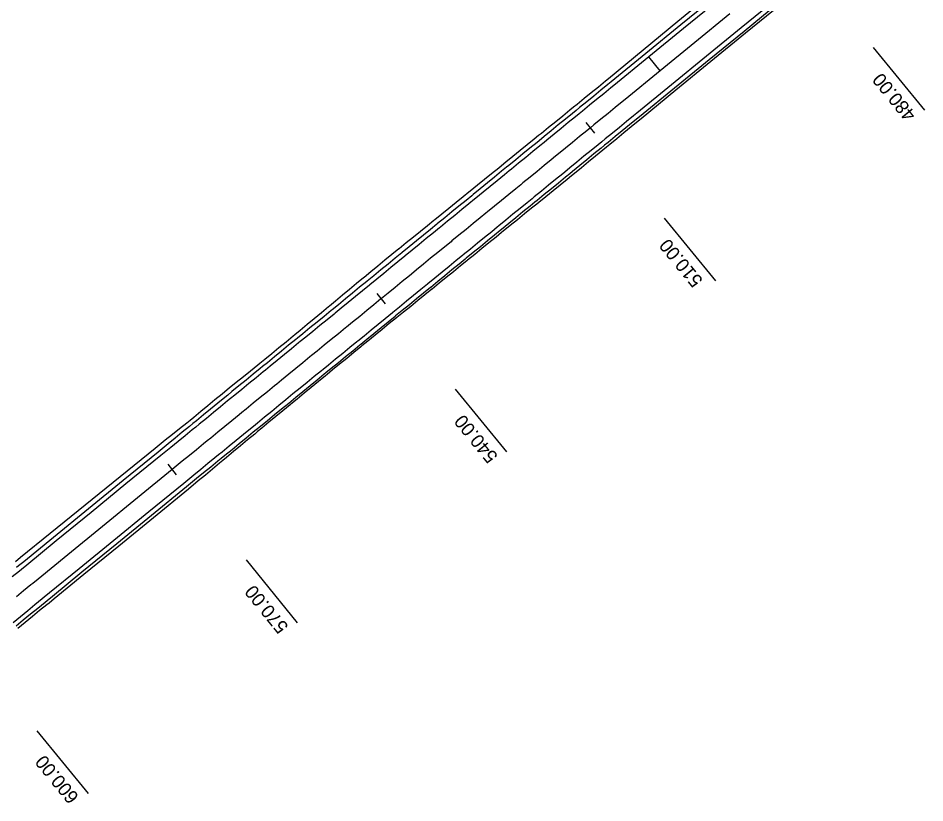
# Model space of a CAD drawing. Extents: x -550605 to -538780, y -1102367 to -1093705.
# Drawn here: x -546953.4 to -546852.7, y -1101000.1 to -1100912.8 of the extents above; entities that cross this region are included whole.
import ezdxf

# ---------------------------------------------------------------- set-up
doc = ezdxf.new("R2010")
doc.units = 0
for name, color, linetype in [('SIT - hrany vozovky', 7, 'Continuous'), ('SIT - osa cesty', 7, 'Continuous'), ('SIT - paty násypů', 7, 'Continuous'), ('SIT - staničení po 100m', 7, 'Continuous'), ('SIT - staničení po 30m', 7, 'Continuous')]:
    doc.layers.add(name, color=color, linetype=linetype)

msp = doc.modelspace()

# ---------------------------------------------------------------- linework, layer by layer
at = {"layer": 'SIT - hrany vozovky'}
for points in [[(-546875.61, -1100910.81), (-546879.48, -1100913.98), (-546883.35, -1100917.14), (-546887.22, -1100920.31), (-546887.56, -1100920.58), (-546888.35, -1100921.23), (-546889.14, -1100921.87), (-546889.93, -1100922.52), (-546890.71, -1100923.16), (-546891.09, -1100923.47), (-546891.5, -1100923.81), (-546892.29, -1100924.45), (-546893.08, -1100925.1), (-546893.87, -1100925.74), (-546894.66, -1100926.38), (-546894.97, -1100926.64), (-546895.44, -1100927.03), (-546896.23, -1100927.67), (-546897.02, -1100928.32), (-546897.81, -1100928.96), (-546898.6, -1100929.61), (-546898.84, -1100929.8), (-546899.39, -1100930.25), (-546900.17, -1100930.9), (-546900.96, -1100931.54), (-546901.75, -1100932.18), (-546902.54, -1100932.83), (-546902.71, -1100932.97), (-546903.33, -1100933.47), (-546904.12, -1100934.12), (-546904.9, -1100934.76), (-546905.69, -1100935.41), (-546906.48, -1100936.05), (-546906.58, -1100936.13), (-546907.27, -1100936.7), (-546908.06, -1100937.34), (-546908.84, -1100937.98), (-546909.63, -1100938.63), (-546910.42, -1100939.27), (-546910.45, -1100939.3), (-546911.21, -1100939.92), (-546912, -1100940.56), (-546912.79, -1100941.21), (-546913.57, -1100941.85), (-546914.32, -1100942.46), (-546914.36, -1100942.5), (-546915.15, -1100943.14), (-546915.94, -1100943.78), (-546916.73, -1100944.43), (-546917.52, -1100945.07), (-546918.19, -1100945.63), (-546918.3, -1100945.72), (-546919.09, -1100946.36), (-546919.88, -1100947.01), (-546920.67, -1100947.65), (-546921.46, -1100948.3), (-546922.06, -1100948.79), (-546922.24, -1100948.94), (-546923.03, -1100949.58), (-546923.82, -1100950.23), (-546924.61, -1100950.87), (-546925.4, -1100951.52), (-546925.93, -1100951.96), (-546926.19, -1100952.16), (-546926.97, -1100952.81), (-546927.76, -1100953.45), (-546928.55, -1100954.1), (-546929.34, -1100954.74), (-546929.8, -1100955.12), (-546930.13, -1100955.38), (-546930.92, -1100956.03), (-546931.7, -1100956.67), (-546932.49, -1100957.32), (-546933.28, -1100957.96), (-546933.67, -1100958.29), (-546934.07, -1100958.61), (-546934.86, -1100959.25), (-546935.64, -1100959.9), (-546936.43, -1100960.54), (-546937.55, -1100961.45), (-546941.42, -1100964.61), (-546945.29, -1100967.78), (-546949.16, -1100970.94), (-546952.45, -1100973.64), (-546953.03, -1100974.11), (-546953.26, -1100974.29), (-546954.06, -1100974.95)], [(-546869.21, -1100910.74), (-546873.08, -1100913.91), (-546876.95, -1100917.07), (-546880.82, -1100920.24), (-546884.69, -1100923.4), (-546885.03, -1100923.68), (-546885.82, -1100924.33), (-546886.61, -1100924.97), (-546887.39, -1100925.61), (-546888.18, -1100926.26), (-546888.56, -1100926.57), (-546888.97, -1100926.9), (-546889.76, -1100927.55), (-546890.55, -1100928.19), (-546891.34, -1100928.84), (-546892.12, -1100929.48), (-546892.43, -1100929.73), (-546892.91, -1100930.13), (-546893.7, -1100930.77), (-546894.49, -1100931.41), (-546895.28, -1100932.06), (-546896.07, -1100932.7), (-546896.3, -1100932.9), (-546896.85, -1100933.35), (-546897.64, -1100933.99), (-546898.43, -1100934.64), (-546899.22, -1100935.28), (-546900.01, -1100935.93), (-546900.18, -1100936.06), (-546900.79, -1100936.57), (-546901.58, -1100937.21), (-546902.37, -1100937.86), (-546903.16, -1100938.5), (-546903.95, -1100939.15), (-546904.05, -1100939.23), (-546904.74, -1100939.79), (-546905.52, -1100940.44), (-546906.31, -1100941.08), (-546907.1, -1100941.73), (-546907.89, -1100942.37), (-546907.92, -1100942.39), (-546908.68, -1100943.01), (-546909.47, -1100943.66), (-546910.25, -1100944.3), (-546911.04, -1100944.95), (-546911.79, -1100945.56), (-546911.83, -1100945.59), (-546912.62, -1100946.24), (-546913.41, -1100946.88), (-546914.2, -1100947.53), (-546914.98, -1100948.17), (-546915.66, -1100948.72), (-546915.77, -1100948.81), (-546916.56, -1100949.46), (-546917.35, -1100950.1), (-546918.14, -1100950.75), (-546918.92, -1100951.39), (-546919.53, -1100951.89), (-546919.71, -1100952.04), (-546920.5, -1100952.68), (-546921.29, -1100953.33), (-546922.08, -1100953.97), (-546922.87, -1100954.61), (-546923.4, -1100955.05), (-546923.65, -1100955.26), (-546924.44, -1100955.9), (-546925.23, -1100956.55), (-546926.02, -1100957.19), (-546926.81, -1100957.84), (-546927.27, -1100958.22), (-546927.6, -1100958.48), (-546928.38, -1100959.13), (-546929.17, -1100959.77), (-546929.96, -1100960.41), (-546930.75, -1100961.06), (-546931.14, -1100961.38), (-546931.54, -1100961.7), (-546932.32, -1100962.35), (-546933.11, -1100962.99), (-546933.9, -1100963.64), (-546935.01, -1100964.55), (-546938.88, -1100967.71), (-546942.76, -1100970.88), (-546946.63, -1100974.04), (-546949.92, -1100976.73), (-546950.5, -1100977.21), (-546950.72, -1100977.39), (-546951.53, -1100978.05), (-546952.34, -1100978.71), (-546953.14, -1100979.37), (-546953.95, -1100980.03)], [(-546868.89, -1100911.13), (-546872.76, -1100914.3), (-546876.63, -1100917.46), (-546880.5, -1100920.63), (-546884.38, -1100923.79), (-546884.71, -1100924.07), (-546885.5, -1100924.71), (-546886.29, -1100925.36), (-546887.08, -1100926), (-546887.87, -1100926.65), (-546888.25, -1100926.96), (-546888.65, -1100927.29), (-546889.44, -1100927.93), (-546890.23, -1100928.58), (-546891.02, -1100929.22), (-546891.81, -1100929.87), (-546892.12, -1100930.12), (-546892.6, -1100930.51), (-546893.38, -1100931.16), (-546894.17, -1100931.8), (-546894.96, -1100932.45), (-546895.75, -1100933.09), (-546895.99, -1100933.29), (-546896.54, -1100933.73), (-546897.33, -1100934.38), (-546898.11, -1100935.02), (-546898.9, -1100935.67), (-546899.69, -1100936.31), (-546899.86, -1100936.45), (-546900.48, -1100936.96), (-546901.27, -1100937.6), (-546902.05, -1100938.25), (-546902.84, -1100938.89), (-546903.63, -1100939.53), (-546903.73, -1100939.62), (-546904.42, -1100940.18), (-546905.21, -1100940.82), (-546906, -1100941.47), (-546906.78, -1100942.11), (-546907.57, -1100942.76), (-546907.6, -1100942.78), (-546908.36, -1100943.4), (-546909.15, -1100944.05), (-546909.94, -1100944.69), (-546910.73, -1100945.33), (-546911.47, -1100945.94), (-546911.51, -1100945.98), (-546912.3, -1100946.62), (-546913.09, -1100947.27), (-546913.88, -1100947.91), (-546914.67, -1100948.56), (-546915.34, -1100949.11), (-546915.46, -1100949.2), (-546916.24, -1100949.85), (-546917.03, -1100950.49), (-546917.82, -1100951.14), (-546918.61, -1100951.78), (-546919.21, -1100952.27), (-546919.4, -1100952.42), (-546920.18, -1100953.07), (-546920.97, -1100953.71), (-546921.76, -1100954.36), (-546922.55, -1100955), (-546923.08, -1100955.44), (-546923.34, -1100955.65), (-546924.13, -1100956.29), (-546924.91, -1100956.94), (-546925.7, -1100957.58), (-546926.49, -1100958.22), (-546926.96, -1100958.6), (-546927.28, -1100958.87), (-546928.07, -1100959.51), (-546928.86, -1100960.16), (-546929.64, -1100960.8), (-546930.43, -1100961.45), (-546930.83, -1100961.77), (-546931.22, -1100962.09), (-546932.01, -1100962.74), (-546932.8, -1100963.38), (-546933.58, -1100964.02), (-546934.7, -1100964.93), (-546938.57, -1100968.1), (-546942.44, -1100971.26), (-546946.31, -1100974.43), (-546949.6, -1100977.12), (-546950.18, -1100977.59), (-546950.41, -1100977.78), (-546951.21, -1100978.44), (-546952.02, -1100979.1), (-546952.83, -1100979.76), (-546953.63, -1100980.42)], [(-546875.93, -1100910.43), (-546879.8, -1100913.59), (-546883.67, -1100916.76), (-546887.54, -1100919.92), (-546887.88, -1100920.2), (-546888.67, -1100920.84), (-546889.45, -1100921.49), (-546890.24, -1100922.13), (-546891.03, -1100922.77), (-546891.41, -1100923.09), (-546891.82, -1100923.42), (-546892.61, -1100924.06), (-546893.4, -1100924.71), (-546894.18, -1100925.35), (-546894.97, -1100926), (-546895.28, -1100926.25), (-546895.76, -1100926.64), (-546896.55, -1100927.29), (-546897.34, -1100927.93), (-546898.13, -1100928.57), (-546898.91, -1100929.22), (-546899.15, -1100929.41), (-546899.7, -1100929.86), (-546900.49, -1100930.51), (-546901.28, -1100931.15), (-546902.07, -1100931.8), (-546902.86, -1100932.44), (-546903.02, -1100932.58), (-546903.64, -1100933.09), (-546904.43, -1100933.73), (-546905.22, -1100934.38), (-546906.01, -1100935.02), (-546906.8, -1100935.66), (-546906.89, -1100935.74), (-546907.58, -1100936.31), (-546908.37, -1100936.95), (-546909.16, -1100937.6), (-546909.95, -1100938.24), (-546910.74, -1100938.89), (-546910.77, -1100938.91), (-546911.53, -1100939.53), (-546912.31, -1100940.18), (-546913.1, -1100940.82), (-546913.89, -1100941.46), (-546914.64, -1100942.07), (-546914.68, -1100942.11), (-546915.47, -1100942.75), (-546916.26, -1100943.4), (-546917.04, -1100944.04), (-546917.83, -1100944.69), (-546918.51, -1100945.24), (-546918.62, -1100945.33), (-546919.41, -1100945.98), (-546920.2, -1100946.62), (-546920.98, -1100947.26), (-546921.77, -1100947.91), (-546922.38, -1100948.4), (-546922.56, -1100948.55), (-546923.35, -1100949.2), (-546924.14, -1100949.84), (-546924.93, -1100950.49), (-546925.71, -1100951.13), (-546926.25, -1100951.57), (-546926.5, -1100951.78), (-546927.29, -1100952.42), (-546928.08, -1100953.06), (-546928.87, -1100953.71), (-546929.66, -1100954.35), (-546930.12, -1100954.73), (-546930.44, -1100955), (-546931.23, -1100955.64), (-546932.02, -1100956.29), (-546932.81, -1100956.93), (-546933.6, -1100957.58), (-546933.99, -1100957.9), (-546934.38, -1100958.22), (-546935.17, -1100958.86), (-546935.96, -1100959.51), (-546936.75, -1100960.15), (-546937.86, -1100961.06), (-546941.73, -1100964.23), (-546945.6, -1100967.39), (-546949.47, -1100970.56), (-546952.77, -1100973.25), (-546953.35, -1100973.72), (-546953.57, -1100973.91)]]:
    msp.add_lwpolyline(points, dxfattribs=at)
at = {"layer": 'SIT - osa cesty'}
msp.add_lwpolyline([(-546874.34, -1100912.36), (-546878.22, -1100915.53), (-546882.09, -1100918.69), (-546885.96, -1100921.86), (-546886.3, -1100922.13), (-546887.08, -1100922.78), (-546887.87, -1100923.42), (-546888.66, -1100924.07), (-546889.45, -1100924.71), (-546889.83, -1100925.02), (-546890.24, -1100925.35), (-546891.03, -1100926), (-546891.81, -1100926.64), (-546892.6, -1100927.29), (-546893.39, -1100927.93), (-546893.7, -1100928.19), (-546894.18, -1100928.58), (-546894.97, -1100929.22), (-546895.75, -1100929.87), (-546896.54, -1100930.51), (-546897.33, -1100931.15), (-546897.57, -1100931.35), (-546898.12, -1100931.8), (-546898.91, -1100932.44), (-546899.7, -1100933.09), (-546900.48, -1100933.73), (-546901.27, -1100934.38), (-546901.44, -1100934.52), (-546902.06, -1100935.02), (-546902.85, -1100935.67), (-546903.64, -1100936.31), (-546904.43, -1100936.95), (-546905.21, -1100937.6), (-546905.31, -1100937.68), (-546906, -1100938.24), (-546906.79, -1100938.89), (-546907.58, -1100939.53), (-546908.37, -1100940.18), (-546909.16, -1100940.82), (-546909.18, -1100940.84), (-546909.94, -1100941.47), (-546910.73, -1100942.11), (-546911.52, -1100942.76), (-546912.31, -1100943.4), (-546913.05, -1100944.01), (-546913.1, -1100944.04), (-546913.88, -1100944.69), (-546914.67, -1100945.33), (-546915.46, -1100945.98), (-546916.25, -1100946.62), (-546916.92, -1100947.17), (-546917.04, -1100947.27), (-546917.83, -1100947.91), (-546918.61, -1100948.56), (-546919.4, -1100949.2), (-546920.19, -1100949.84), (-546920.8, -1100950.34), (-546920.98, -1100950.49), (-546921.77, -1100951.13), (-546922.56, -1100951.78), (-546923.34, -1100952.42), (-546924.13, -1100953.07), (-546924.67, -1100953.5), (-546924.92, -1100953.71), (-546925.71, -1100954.36), (-546926.5, -1100955), (-546927.28, -1100955.64), (-546928.07, -1100956.29), (-546928.54, -1100956.67), (-546928.86, -1100956.93), (-546929.65, -1100957.58), (-546930.44, -1100958.22), (-546931.23, -1100958.87), (-546932.01, -1100959.51), (-546932.41, -1100959.83), (-546932.8, -1100960.16), (-546933.59, -1100960.8), (-546934.38, -1100961.44), (-546935.17, -1100962.09), (-546936.28, -1100963), (-546940.15, -1100966.16), (-546944.02, -1100969.33), (-546947.89, -1100972.49), (-546951.18, -1100975.18), (-546951.76, -1100975.66), (-546951.99, -1100975.84), (-546952.8, -1100976.5), (-546953.6, -1100977.16)], dxfattribs=at)
at = {"layer": 'SIT - paty násypů'}
for points in [[(-546876.26, -1100910.01), (-546880.11, -1100913.21), (-546883.96, -1100916.4), (-546887.83, -1100919.57), (-546888.17, -1100919.85), (-546888.95, -1100920.49), (-546889.74, -1100921.13), (-546890.53, -1100921.78), (-546891.32, -1100922.42), (-546891.7, -1100922.73), (-546892.11, -1100923.06), (-546892.9, -1100923.71), (-546893.69, -1100924.35), (-546894.48, -1100924.99), (-546895.27, -1100925.64), (-546895.58, -1100925.89), (-546896.06, -1100926.28), (-546896.85, -1100926.92), (-546897.64, -1100927.56), (-546898.43, -1100928.21), (-546899.22, -1100928.85), (-546899.46, -1100929.04), (-546900.01, -1100929.49), (-546900.8, -1100930.13), (-546901.59, -1100930.77), (-546902.38, -1100931.41), (-546903.17, -1100932.06), (-546903.34, -1100932.19), (-546903.96, -1100932.7), (-546904.75, -1100933.34), (-546905.55, -1100933.98), (-546906.34, -1100934.62), (-546907.13, -1100935.26), (-546907.23, -1100935.34), (-546907.92, -1100935.9), (-546908.71, -1100936.54), (-546909.5, -1100937.18), (-546910.3, -1100937.82), (-546911.09, -1100938.46), (-546911.12, -1100938.48), (-546911.88, -1100939.1), (-546912.67, -1100939.73), (-546913.46, -1100940.39), (-546914.24, -1100941.04), (-546914.98, -1100941.65), (-546915.02, -1100941.69), (-546915.8, -1100942.34), (-546916.59, -1100942.99), (-546917.37, -1100943.64), (-546918.15, -1100944.29), (-546918.82, -1100944.85), (-546918.94, -1100944.94), (-546919.72, -1100945.59), (-546920.5, -1100946.25), (-546921.29, -1100946.9), (-546922.07, -1100947.55), (-546922.67, -1100948.04), (-546922.85, -1100948.19), (-546923.64, -1100948.84), (-546924.43, -1100949.49), (-546925.21, -1100950.13), (-546926, -1100950.78), (-546926.54, -1100951.21), (-546926.79, -1100951.42), (-546927.59, -1100952.06), (-546928.38, -1100952.7), (-546929.17, -1100953.34), (-546929.96, -1100953.98), (-546930.43, -1100954.36), (-546930.75, -1100954.62), (-546931.54, -1100955.26), (-546932.33, -1100955.91), (-546933.11, -1100956.56), (-546933.89, -1100957.22), (-546934.29, -1100957.54), (-546934.68, -1100957.85), (-546935.48, -1100958.49), (-546936.27, -1100959.13), (-546937.07, -1100959.76), (-546938.19, -1100960.66), (-546942.07, -1100963.81), (-546945.96, -1100966.96), (-546949.84, -1100970.11), (-546953.14, -1100972.8), (-546953.71, -1100973.27)], [(-546868.72, -1100911.34), (-546872.6, -1100914.49), (-546876.47, -1100917.67), (-546880.33, -1100920.84), (-546884.2, -1100924.01), (-546884.53, -1100924.29), (-546885.32, -1100924.93), (-546886.11, -1100925.58), (-546886.89, -1100926.23), (-546887.68, -1100926.88), (-546888.06, -1100927.19), (-546888.46, -1100927.52), (-546889.25, -1100928.17), (-546890.04, -1100928.82), (-546890.82, -1100929.47), (-546891.61, -1100930.11), (-546891.92, -1100930.37), (-546892.4, -1100930.75), (-546893.19, -1100931.39), (-546893.98, -1100932.04), (-546894.77, -1100932.68), (-546895.56, -1100933.32), (-546895.8, -1100933.51), (-546896.36, -1100933.96), (-546897.15, -1100934.6), (-546897.94, -1100935.24), (-546898.73, -1100935.88), (-546899.52, -1100936.52), (-546899.69, -1100936.66), (-546900.31, -1100937.16), (-546901.1, -1100937.81), (-546901.89, -1100938.45), (-546902.68, -1100939.09), (-546903.47, -1100939.73), (-546903.57, -1100939.81), (-546904.26, -1100940.38), (-546905.05, -1100941.02), (-546905.84, -1100941.66), (-546906.63, -1100942.3), (-546907.42, -1100942.95), (-546907.45, -1100942.97), (-546908.21, -1100943.59), (-546909, -1100944.23), (-546909.79, -1100944.87), (-546910.58, -1100945.51), (-546911.33, -1100946.11), (-546911.38, -1100946.15), (-546912.17, -1100946.79), (-546912.96, -1100947.43), (-546913.75, -1100948.07), (-546914.54, -1100948.72), (-546915.21, -1100949.27), (-546915.32, -1100949.36), (-546916.11, -1100950.01), (-546916.9, -1100950.65), (-546917.69, -1100951.3), (-546918.47, -1100951.94), (-546919.08, -1100952.44), (-546919.26, -1100952.59), (-546920.05, -1100953.23), (-546920.84, -1100953.88), (-546921.62, -1100954.53), (-546922.41, -1100955.17), (-546922.94, -1100955.61), (-546923.2, -1100955.82), (-546923.98, -1100956.47), (-546924.77, -1100957.11), (-546925.55, -1100957.76), (-546926.34, -1100958.41), (-546926.8, -1100958.79), (-546927.12, -1100959.06), (-546927.91, -1100959.71), (-546928.69, -1100960.36), (-546929.47, -1100961.01), (-546930.25, -1100961.66), (-546930.65, -1100961.99), (-546931.04, -1100962.31), (-546931.82, -1100962.96), (-546932.6, -1100963.62), (-546933.39, -1100964.27), (-546934.49, -1100965.19), (-546938.35, -1100968.36), (-546942.23, -1100971.52), (-546946.1, -1100974.68), (-546949.39, -1100977.37), (-546949.97, -1100977.85), (-546950.2, -1100978.03), (-546951.01, -1100978.69), (-546951.82, -1100979.35), (-546952.62, -1100980.01), (-546953.43, -1100980.66)]]:
    msp.add_lwpolyline(points, dxfattribs=at)
at = {"layer": 'SIT - staničení po 100m'}
msp.add_lwpolyline([(-546882.09, -1100918.69), (-546883.35, -1100917.14)], dxfattribs=at)
at = {"layer": 'SIT - staničení po 30m'}
for points in [[(-546852.68, -1100923.06), (-546858.37, -1100916.1)], [(-546889.35, -1100925.6), (-546890.3, -1100924.44)], [(-546875.9, -1100942.05), (-546881.6, -1100935.08)], [(-546912.58, -1100944.59), (-546913.53, -1100943.43)], [(-546899.13, -1100961.04), (-546904.83, -1100954.07)], [(-546935.8, -1100963.58), (-546936.75, -1100962.42)], [(-546922.35, -1100980.03), (-546928.05, -1100973.06)], [(-546945.58, -1100999.02), (-546951.28, -1100992.05)]]:
    msp.add_lwpolyline(points, dxfattribs=at)

# ---------------------------------------------------------------- texts
for s, p in [('480.00', (-546853.58, -1100923.54)), ('510.00', (-546877.26, -1100941.97)), ('540.00', (-546900.03, -1100961.52)), ('570.00', (-546923.3, -1100980.46)), ('600.00', (-546946.58, -1100999.37))]:
    msp.add_text(s, height=1.5, rotation=129.269, dxfattribs=at).set_placement(p)

doc.saveas('drawing.dxf')
